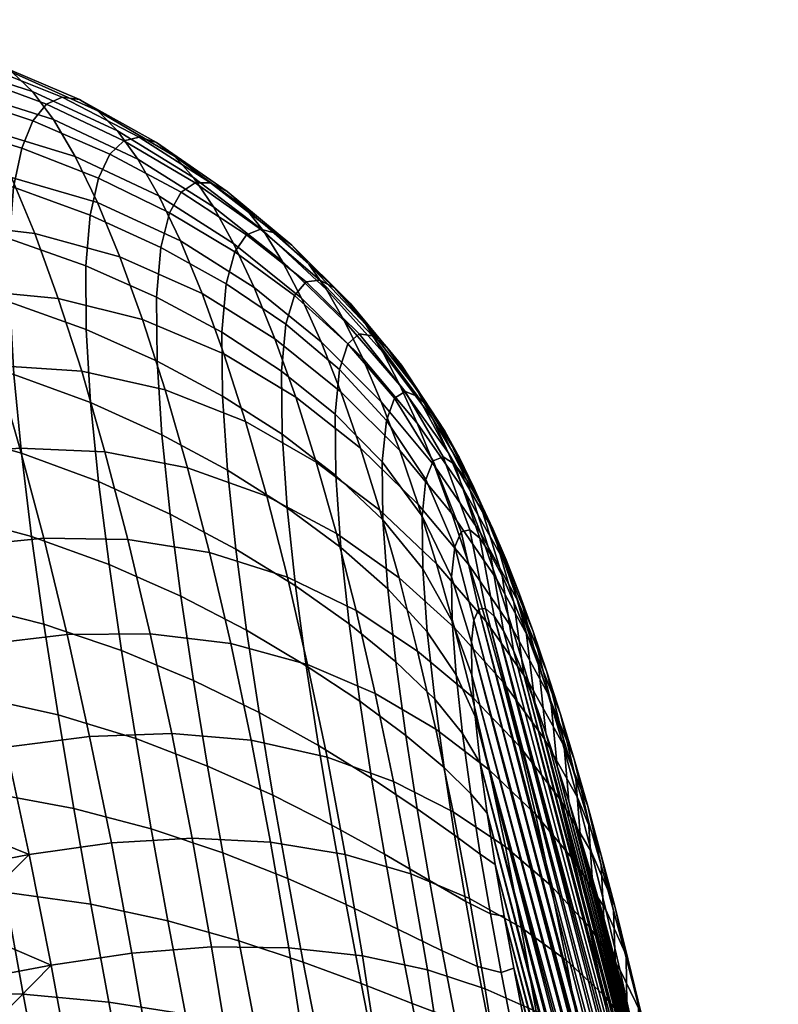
# Model space of a CAD drawing. Extents: x -120 to 2831, y -92 to 75.
# Tile 625 of 643: x 2680 to 2695, y 26 to 45. Entities that reach past the tile are written whole.
import ezdxf

# ---------------------------------------------------------------- set-up
doc = ezdxf.new("R2010")
doc.units = 0
doc.layers.add('GLASS', color=18, linetype='CONTINUOUS')

msp = doc.modelspace()

# ---------------------------------------------------------------- meshes
at = {"layer": 'GLASS'}
mesh = msp.add_polyface(dxfattribs=at)
corners = [(2678.311, 40.269, 92.028), (2676.658, 40.596, 92.212), (2676.722, 39.201, 93.831), (2678.384, 38.873, 93.615), (2679.947, 39.816, 91.772), (2680.028, 38.408, 93.323), (2678.311, 41.495, 90.281), (2676.662, 41.822, 90.449), (2679.944, 41.048, 90.039), (2681.429, 40.521, 89.744), (2681.435, 39.281, 91.464), (2678.389, 42.516, 88.409), (2676.736, 42.858, 88.57), (2680.024, 42.055, 88.167), (2681.512, 41.512, 87.871), (2678.538, 43.317, 86.457), (2676.877, 43.689, 86.605), (2680.181, 42.818, 86.222), (2681.675, 42.232, 85.93), (2678.747, 43.904, 84.462), (2677.076, 44.315, 84.582), (2680.398, 43.351, 84.251), (2681.899, 42.703, 83.984), (2679.006, 44.287, 82.445), (2677.326, 44.739, 82.522), (2680.664, 43.675, 82.28), (2682.168, 42.961, 82.059), (2679.306, 44.475, 80.421), (2677.619, 44.964, 80.441), (2680.968, 43.809, 80.319), (2682.473, 43.03, 80.165), (2679.641, 44.475, 78.4), (2677.949, 44.99, 78.356), (2681.304, 43.763, 78.375), (2678.311, 44.821, 76.281), (2676.6, 45.15, 76.103), (2676.243, 45.32, 78.234), (2680.004, 44.289, 76.396), (2681.665, 43.544, 76.456), (2678.7, 44.458, 74.231), (2676.986, 44.777, 73.998), (2680.392, 43.921, 74.42), (2682.046, 43.156, 74.571), (2679.112, 43.905, 72.223), (2677.398, 44.204, 71.939), (2680.799, 43.375, 72.484), (2682.444, 42.603, 72.728), (2679.542, 43.167, 70.272), (2677.83, 43.439, 69.941), (2681.222, 42.653, 70.601), (2678.278, 42.485, 68.022), (2676.557, 42.513, 67.667), (2676.107, 43.505, 69.605), (2679.984, 42.247, 68.393), (2681.655, 41.76, 68.787), (2678.738, 41.353, 66.198), (2677.022, 41.338, 65.833), (2680.436, 41.153, 66.602), (2682.094, 40.7, 67.054), (2679.206, 40.048, 64.485), (2677.497, 39.993, 64.119), (2680.893, 39.89, 64.913), (2682.536, 39.48, 65.416), (2677.979, 38.488, 62.538), (2676.028, 39.052, 62.994)]
mesh.append_faces([[corners[k] for k in face] for face in [(0, 1, 2, 3), (4, 0, 3, 5), (6, 7, 1, 0), (8, 6, 0, 4), (9, 8, 4, 10), (11, 12, 7, 6), (13, 11, 6, 8), (14, 13, 8, 9), (15, 16, 12, 11), (17, 15, 11, 13), (18, 17, 13, 14), (19, 20, 16, 15), (21, 19, 15, 17), (22, 21, 17, 18), (23, 24, 20, 19), (25, 23, 19, 21), (26, 25, 21, 22), (27, 28, 24, 23), (29, 27, 23, 25), (30, 29, 25, 26), (31, 32, 28, 27), (33, 31, 27, 29), (34, 35, 36, 32), (37, 34, 32, 31), (38, 37, 31, 33), (39, 40, 35, 34), (41, 39, 34, 37), (42, 41, 37, 38), (43, 44, 40, 39), (45, 43, 39, 41), (46, 45, 41, 42), (47, 48, 44, 43), (49, 47, 43, 45), (50, 51, 52, 48), (53, 50, 48, 47), (54, 53, 47, 49), (55, 56, 51, 50), (57, 55, 50, 53), (58, 57, 53, 54), (59, 60, 56, 55), (61, 59, 55, 57), (62, 61, 57, 58), (63, 64, 60, 60)]])
mesh = msp.add_polyface(dxfattribs=at)
corners = [(2682.818, 38.667, 91.096), (2681.435, 39.281, 91.464), (2681.523, 37.858, 92.973), (2682.911, 37.231, 92.559), (2684.091, 37.986, 90.67), (2684.188, 36.545, 92.078), (2685.253, 37.244, 90.18), (2685.354, 35.811, 91.521), (2682.809, 39.912, 89.395), (2681.429, 40.521, 89.744), (2684.081, 39.229, 88.998), (2685.242, 38.472, 88.553), (2682.894, 40.884, 87.526), (2681.512, 41.512, 87.871), (2684.167, 40.176, 87.144), (2685.328, 39.385, 86.732), (2683.061, 41.556, 85.595), (2681.675, 42.232, 85.93), (2684.335, 40.796, 85.233), (2685.497, 39.949, 84.858), (2683.289, 41.961, 83.677), (2681.899, 42.703, 83.984), (2684.564, 41.13, 83.353), (2685.723, 40.212, 83.03), (2683.559, 42.144, 81.805), (2682.168, 42.961, 82.059), (2684.833, 41.236, 81.539), (2683.861, 42.141, 79.982), (2682.473, 43.03, 80.165), (2685.129, 41.159, 79.796), (2682.805, 42.928, 78.303), (2681.304, 43.763, 78.375), (2680.968, 43.809, 80.319), (2684.187, 41.975, 78.209), (2685.446, 40.928, 78.116), (2683.159, 42.664, 76.477), (2681.665, 43.544, 76.456), (2684.531, 41.661, 76.483), (2685.777, 40.559, 76.497), (2683.531, 42.245, 74.691), (2682.046, 43.156, 74.571), (2684.89, 41.205, 74.806), (2683.916, 41.676, 72.952), (2682.444, 42.603, 72.728), (2685.259, 40.613, 73.18), (2682.854, 41.887, 70.938), (2681.222, 42.653, 70.601), (2680.799, 43.375, 72.484), (2684.311, 40.96, 71.267), (2685.636, 39.891, 71.61), (2683.273, 41.014, 69.213), (2681.655, 41.76, 68.787), (2684.712, 40.1, 69.645), (2683.696, 39.987, 67.564), (2682.094, 40.7, 67.054), (2685.116, 39.1, 68.096), (2684.12, 38.811, 66.004), (2682.536, 39.48, 65.416), (2685.52, 37.965, 66.63), (2682.977, 38.108, 63.888), (2681.35, 38.469, 63.342), (2680.893, 39.89, 64.913), (2684.541, 37.492, 64.546), (2685.921, 36.7, 65.258), (2683.412, 36.59, 62.485), (2681.804, 36.898, 61.904), (2684.956, 36.037, 63.202)]
mesh.append_faces([[corners[k] for k in face] for face in [(0, 1, 2, 3), (4, 0, 3, 5), (6, 4, 5, 7), (8, 9, 1, 0), (10, 8, 0, 4), (11, 10, 4, 6), (12, 13, 9, 8), (14, 12, 8, 10), (15, 14, 10, 11), (16, 17, 13, 12), (18, 16, 12, 14), (19, 18, 14, 15), (20, 21, 17, 16), (22, 20, 16, 18), (23, 22, 18, 19), (24, 25, 21, 20), (26, 24, 20, 22), (27, 28, 25, 24), (29, 27, 24, 26), (30, 31, 32, 28), (33, 30, 28, 27), (34, 33, 27, 29), (35, 36, 31, 30), (37, 35, 30, 33), (38, 37, 33, 34), (39, 40, 36, 35), (41, 39, 35, 37), (42, 43, 40, 39), (44, 42, 39, 41), (45, 46, 47, 43), (48, 45, 43, 42), (49, 48, 42, 44), (50, 51, 46, 45), (52, 50, 45, 48), (53, 54, 51, 50), (55, 53, 50, 52), (56, 57, 54, 53), (58, 56, 53, 55), (59, 60, 61, 57), (62, 59, 57, 56), (63, 62, 56, 58), (64, 65, 60, 59), (66, 64, 59, 62)]])
mesh = msp.add_polyface(dxfattribs=at)
corners = [(2686.288, 37.635, 88.056), (2685.242, 38.472, 88.553), (2685.253, 37.244, 90.18), (2686.301, 36.441, 89.614), (2686.372, 38.502, 86.295), (2685.328, 39.385, 86.732), (2687.287, 37.508, 85.839), (2687.207, 36.705, 87.498), (2686.538, 39.005, 84.484), (2685.497, 39.949, 84.858), (2687.445, 37.947, 84.129), (2688.2, 36.727, 83.811), (2688.055, 36.358, 85.361), (2686.759, 39.2, 82.73), (2685.723, 40.212, 83.03), (2687.656, 38.078, 82.478), (2688.393, 36.802, 82.312), (2685.987, 40.242, 81.287), (2684.833, 41.236, 81.539), (2684.564, 41.13, 83.353), (2687.014, 39.16, 81.072), (2687.897, 37.977, 80.928), (2688.615, 36.657, 80.902), (2686.274, 40.093, 79.63), (2685.129, 41.159, 79.796), (2687.289, 38.943, 79.512), (2688.157, 37.705, 79.48), (2688.854, 36.35, 79.589), (2686.579, 39.797, 78.051), (2685.446, 40.928, 78.116), (2687.579, 38.589, 78.041), (2688.428, 37.304, 78.125), (2689.104, 35.922, 78.363), (2686.895, 39.375, 76.542), (2685.777, 40.559, 76.497), (2687.877, 38.119, 76.647), (2688.707, 36.798, 76.851), (2686.12, 40.063, 74.934), (2684.89, 41.205, 74.806), (2684.531, 41.661, 76.483), (2687.22, 38.839, 75.097), (2688.183, 37.549, 75.324), (2688.991, 36.203, 75.65), (2686.471, 39.447, 73.427), (2685.259, 40.613, 73.18), (2687.551, 38.199, 73.714), (2688.492, 36.889, 74.065), (2686.828, 38.716, 71.979), (2685.636, 39.891, 71.61), (2687.886, 37.46, 72.392), (2688.805, 36.145, 72.869), (2686.018, 39.041, 70.103), (2684.712, 40.1, 69.645), (2684.311, 40.96, 71.267), (2687.188, 37.874, 70.594), (2688.224, 36.626, 71.131), (2686.401, 38.067, 68.665), (2685.116, 39.1, 68.096), (2687.549, 36.924, 69.276), (2688.561, 35.701, 69.936), (2686.783, 36.973, 67.306), (2685.52, 37.965, 66.63), (2687.908, 35.87, 68.031), (2687.161, 35.763, 66.033), (2685.921, 36.7, 65.258)]
mesh.append_faces([[corners[k] for k in face] for face in [(0, 1, 2, 3), (4, 5, 1, 0), (6, 4, 0, 7), (8, 9, 5, 4), (10, 8, 4, 6), (11, 10, 6, 12), (13, 14, 9, 8), (15, 13, 8, 10), (16, 15, 10, 11), (17, 18, 19, 14), (20, 17, 14, 13), (21, 20, 13, 15), (22, 21, 15, 16), (23, 24, 18, 17), (25, 23, 17, 20), (26, 25, 20, 21), (27, 26, 21, 22), (28, 29, 24, 23), (30, 28, 23, 25), (31, 30, 25, 26), (32, 31, 26, 27), (33, 34, 29, 28), (35, 33, 28, 30), (36, 35, 30, 31), (37, 38, 39, 34), (40, 37, 34, 33), (41, 40, 33, 35), (42, 41, 35, 36), (43, 44, 38, 37), (45, 43, 37, 40), (46, 45, 40, 41), (47, 48, 44, 43), (49, 47, 43, 45), (50, 49, 45, 46), (51, 52, 53, 48), (54, 51, 48, 47), (55, 54, 47, 49), (56, 57, 52, 51), (58, 56, 51, 54), (59, 58, 54, 55), (60, 61, 57, 56), (62, 60, 56, 58), (63, 64, 61, 60)]])
mesh = msp.add_polyface(dxfattribs=at)
corners = [(2677.511, 33.822, 59.04), (2668.45, 35.154, 59.642), (2677.265, 34.769, 59.592), (2676.521, 37.438, 61.511), (2668.608, 38.43, 62.122), (2676.274, 38.263, 62.233), (2675.543, 34.345, 97.992), (2673.845, 34.329, 98.17), (2674.087, 32.375, 99.171), (2675.798, 32.436, 98.981), (2677.248, 34.23, 97.726), (2677.513, 32.366, 98.684), (2678.942, 33.962, 97.35), (2679.214, 32.145, 98.255), (2680.613, 33.543, 96.85), (2680.889, 31.775, 97.68), (2682.127, 33.031, 96.266), (2682.404, 31.311, 97.01), (2675.331, 36.153, 96.824), (2673.646, 36.179, 96.983), (2677.024, 36, 96.595), (2678.709, 35.699, 96.276), (2680.373, 35.247, 95.852), (2681.883, 34.703, 95.356), (2675.167, 37.844, 95.485), (2673.496, 37.905, 95.618), (2676.846, 37.662, 95.295), (2678.52, 37.341, 95.031), (2680.174, 36.874, 94.68), (2681.678, 36.319, 94.265), (2675.054, 39.4, 93.984), (2673.397, 39.491, 94.089), (2676.722, 39.201, 93.831), (2678.384, 38.873, 93.615), (2680.028, 38.408, 93.323), (2681.523, 37.858, 92.973), (2681.435, 39.281, 91.464), (2679.947, 39.816, 91.772), (2679.677, 38.583, 62.898), (2677.979, 38.488, 62.538), (2677.497, 39.993, 64.119), (2679.206, 40.048, 64.485), (2681.35, 38.469, 63.342), (2680.893, 39.89, 64.913), (2680.146, 36.968, 61.451), (2678.461, 36.836, 61.106), (2681.804, 36.898, 61.904), (2680.61, 35.215, 60.16), (2678.942, 35.051, 59.836), (2682.25, 35.19, 60.613), (2681.064, 33.339, 59.037), (2679.415, 33.148, 58.739), (2682.685, 33.355, 59.483), (2681.505, 31.355, 58.094), (2679.877, 31.143, 57.826), (2676.521, 37.438, 61.511), (2676.274, 38.263, 62.233), (2677.017, 35.689, 60.189), (2676.769, 36.579, 60.829), (2677.265, 34.769, 59.592), (2677.756, 32.849, 58.534), (2677.511, 33.822, 59.04), (2678, 31.852, 58.074), (2676.028, 39.052, 62.994)]
mesh.append_faces([[corners[k] for k in face] for face in [(0, 1, 2, 2), (3, 4, 5, 5), (6, 7, 8, 9), (10, 6, 9, 11), (12, 10, 11, 13), (14, 12, 13, 15), (16, 14, 15, 17), (18, 19, 7, 6), (20, 18, 6, 10), (21, 20, 10, 12), (22, 21, 12, 14), (23, 22, 14, 16), (24, 25, 19, 18), (26, 24, 18, 20), (27, 26, 20, 21), (28, 27, 21, 22), (29, 28, 22, 23), (30, 31, 25, 24), (32, 30, 24, 26), (33, 32, 26, 27), (34, 33, 27, 28), (35, 34, 28, 29), (36, 37, 34, 35), (38, 39, 40, 41), (42, 38, 41, 43), (44, 45, 39, 38), (46, 44, 38, 42), (47, 48, 45, 44), (49, 47, 44, 46), (50, 51, 48, 47), (52, 50, 47, 49), (53, 54, 51, 50), (39, 55, 56, 56), (45, 57, 58, 58), (48, 59, 57, 57), (45, 58, 55, 55), (51, 60, 61, 61), (54, 62, 60, 51), (48, 61, 59, 59), (39, 45, 55, 55), (61, 48, 51, 51), (48, 57, 45, 45), (63, 39, 56, 56)]])
mesh = msp.add_polyface(dxfattribs=at)
corners = [(2683.526, 32.446, 95.594), (2682.127, 33.031, 96.266), (2682.404, 31.311, 97.01), (2683.8, 30.777, 96.241), (2683.281, 34.086, 94.78), (2681.883, 34.703, 95.356), (2684.563, 33.422, 94.123), (2684.807, 31.819, 94.836), (2685.727, 32.732, 93.381), (2685.966, 31.176, 93.99), (2683.072, 35.688, 93.778), (2681.678, 36.319, 94.265), (2684.353, 35.005, 93.217), (2685.518, 34.286, 92.573), (2686.563, 33.548, 91.831), (2686.767, 32.04, 92.537), (2687.474, 32.807, 90.965), (2687.669, 31.369, 91.569), (2682.911, 37.231, 92.559), (2681.523, 37.858, 92.973), (2684.188, 36.545, 92.078), (2685.354, 35.811, 91.521), (2686.401, 35.038, 90.873), (2687.317, 34.233, 90.11), (2688.084, 33.392, 89.181), (2688.229, 32.078, 89.919), (2686.301, 36.441, 89.614), (2685.253, 37.244, 90.18), (2687.22, 35.573, 88.955), (2687.995, 34.62, 88.16), (2688.568, 33.601, 87.217), (2688.646, 32.553, 88.064), (2687.207, 36.705, 87.498), (2686.288, 37.635, 88.056), (2687.982, 35.646, 86.857), (2688.557, 34.462, 86.134), (2688.055, 36.358, 85.361), (2687.287, 37.508, 85.839), (2688.618, 35.05, 84.883), (2688.742, 35.343, 83.571), (2688.2, 36.727, 83.811), (2688.897, 34.689, 68.809), (2687.908, 35.87, 68.031), (2687.549, 36.924, 69.276), (2688.561, 35.701, 69.936), (2688.264, 34.717, 66.866), (2687.161, 35.763, 66.033), (2686.783, 36.973, 67.306), (2686.314, 35.311, 63.991), (2684.956, 36.037, 63.202), (2684.541, 37.492, 64.546), (2685.921, 36.7, 65.258), (2687.533, 34.442, 64.857), (2688.614, 33.467, 65.788), (2683.839, 34.939, 61.219), (2682.25, 35.19, 60.613), (2681.804, 36.898, 61.904), (2683.412, 36.59, 62.485), (2685.361, 34.454, 61.986), (2686.698, 33.805, 62.842), (2687.896, 33.017, 63.787), (2688.956, 32.127, 64.806), (2684.253, 33.163, 60.105), (2682.685, 33.355, 59.483), (2685.753, 32.755, 60.91), (2687.07, 32.19, 61.821), (2688.248, 31.495, 62.833), (2683.104, 31.41, 58.527), (2681.505, 31.355, 58.094), (2681.064, 33.339, 59.037), (2684.651, 31.278, 59.155), (2686.13, 30.95, 59.988)]
mesh.append_faces([[corners[k] for k in face] for face in [(0, 1, 2, 3), (4, 5, 1, 0), (6, 4, 0, 7), (8, 6, 7, 9), (10, 11, 5, 4), (12, 10, 4, 6), (13, 12, 6, 8), (14, 13, 8, 15), (16, 14, 15, 17), (18, 19, 11, 10), (20, 18, 10, 12), (21, 20, 12, 13), (22, 21, 13, 14), (23, 22, 14, 16), (24, 23, 16, 25), (26, 27, 21, 22), (28, 26, 22, 23), (29, 28, 23, 24), (30, 29, 24, 31), (32, 33, 26, 28), (34, 32, 28, 29), (35, 34, 29, 30), (36, 37, 32, 34), (38, 36, 34, 35), (39, 40, 36, 38), (41, 42, 43, 44), (45, 46, 47, 42), (48, 49, 50, 51), (52, 48, 51, 46), (53, 52, 46, 45), (54, 55, 56, 57), (58, 54, 57, 49), (59, 58, 49, 48), (60, 59, 48, 52), (61, 60, 52, 53), (62, 63, 55, 54), (64, 62, 54, 58), (65, 64, 58, 59), (66, 65, 59, 60), (67, 68, 69, 63), (70, 67, 63, 62), (71, 70, 62, 64)]])
mesh = msp.add_polyface(dxfattribs=at)
corners = [(2688.646, 32.553, 88.064), (2688.084, 33.392, 89.181), (2688.229, 32.078, 89.919), (2688.772, 31.411, 88.671), (2688.91, 35.378, 82.284), (2688.393, 36.802, 82.312), (2688.2, 36.727, 83.811), (2688.742, 35.343, 83.571), (2689.105, 35.216, 81.058), (2688.615, 36.657, 80.902), (2689.318, 34.905, 79.904), (2688.854, 36.35, 79.589), (2689.542, 34.481, 78.819), (2689.104, 35.922, 78.363), (2689.36, 35.398, 77.215), (2688.707, 36.798, 76.851), (2688.428, 37.304, 78.125), (2689.773, 33.969, 77.8), (2689.62, 34.795, 76.136), (2688.991, 36.203, 75.65), (2690.01, 33.385, 76.839), (2689.278, 35.531, 74.514), (2688.492, 36.889, 74.065), (2688.183, 37.549, 75.324), (2689.884, 34.125, 75.122), (2690.25, 32.741, 75.934), (2689.567, 34.788, 73.441), (2688.805, 36.145, 72.869), (2690.149, 33.397, 74.166), (2690.492, 32.044, 75.08), (2689.118, 35.321, 71.734), (2688.224, 36.626, 71.131), (2687.886, 37.46, 72.392), (2689.857, 33.981, 72.428), (2690.415, 32.615, 73.266), (2690.736, 31.302, 74.274), (2689.432, 34.423, 70.661), (2688.561, 35.701, 69.936), (2690.147, 33.113, 71.473), (2690.681, 31.785, 72.42), (2689.744, 33.453, 69.652), (2688.897, 34.689, 68.809), (2690.436, 32.188, 70.578), (2690.947, 30.91, 71.627), (2689.229, 33.592, 67.756), (2688.264, 34.717, 66.866), (2687.908, 35.87, 68.031), (2690.054, 32.415, 68.71), (2690.723, 31.209, 69.742), (2689.557, 32.415, 66.781), (2688.614, 33.467, 65.788), (2690.36, 31.311, 67.838), (2689.878, 31.162, 65.891), (2688.956, 32.127, 64.806), (2689.288, 30.703, 63.927), (2688.248, 31.495, 62.833), (2687.896, 33.017, 63.787), (2688.568, 33.601, 87.217), (2689.014, 31.742, 86.79), (2688.953, 32.546, 86.153), (2688.557, 34.462, 86.134), (2688.944, 33.188, 85.351), (2688.618, 35.05, 84.883), (2688.99, 33.622, 84.421), (2689.086, 33.834, 83.42), (2689.221, 33.848, 82.401), (2689.384, 33.696, 81.396), (2689.566, 33.414, 80.423), (2689.761, 33.027, 79.489), (2689.967, 32.557, 78.597), (2690.179, 32.019, 77.745), (2690.397, 31.422, 76.935)]
mesh.append_faces([[corners[k] for k in face] for face in [(0, 1, 2, 3), (4, 5, 6, 7), (8, 9, 5, 4), (10, 11, 9, 8), (12, 13, 11, 10), (14, 15, 16, 13), (17, 14, 13, 12), (18, 19, 15, 14), (20, 18, 14, 17), (21, 22, 23, 19), (24, 21, 19, 18), (25, 24, 18, 20), (26, 27, 22, 21), (28, 26, 21, 24), (29, 28, 24, 25), (30, 31, 32, 27), (33, 30, 27, 26), (34, 33, 26, 28), (35, 34, 28, 29), (36, 37, 31, 30), (38, 36, 30, 33), (39, 38, 33, 34), (40, 41, 37, 36), (42, 40, 36, 38), (43, 42, 38, 39), (44, 45, 46, 41), (47, 44, 41, 40), (48, 47, 40, 42), (49, 50, 45, 44), (51, 49, 44, 47), (52, 53, 50, 49), (54, 55, 56, 53), (57, 0, 58, 59), (60, 57, 59, 61), (7, 62, 63, 64), (8, 4, 65, 66), (10, 8, 66, 67), (4, 7, 64, 65), (17, 12, 68, 69), (25, 20, 70, 71), (20, 17, 69, 70), (12, 10, 67, 68), (62, 60, 61, 63)]])
mesh = msp.add_polyface(dxfattribs=at)
corners = [(2693.918, 11.466, 77.749), (2694.114, 11.08, 76.815), (2689.408, 28.86, 87.755), (2694.296, 10.797, 75.842), (2694.459, 10.646, 74.837), (2689.116, 30.831, 87.258), (2694.594, 10.659, 73.818), (2694.689, 10.872, 72.817), (2689.014, 31.742, 86.79), (2694.719, 11.061, 72.339), (2688.953, 32.546, 86.153), (2692.386, 15.89, 83.159), (2692.613, 15.13, 82.502), (2690.811, 21.939, 86.691), (2689.221, 33.848, 82.401), (2694.666, 12.752, 70.448), (2694.563, 13.662, 69.98), (2689.384, 33.696, 81.396), (2694.429, 14.633, 69.666), (2689.086, 33.834, 83.42), (2694.727, 11.947, 71.085), (2694.097, 16.645, 69.409), (2689.761, 33.027, 79.489), (2694.271, 15.633, 69.482), (2693.91, 17.657, 69.428), (2689.967, 32.557, 78.597), (2694.736, 11.305, 71.887), (2694.738, 11.603, 71.467), (2688.944, 33.188, 85.351), (2691.254, 20.098, 85.883), (2691.932, 17.497, 84.363), (2692.159, 16.68, 83.78), (2691.479, 19.208, 85.416), (2690.169, 24.835, 87.542), (2690.379, 23.854, 87.312), (2693.062, 13.717, 81.074), (2689.583, 27.848, 87.829), (2691.705, 18.341, 84.909), (2693.228, 21.426, 66.994), (2692.852, 21.78, 65.496), (2692.609, 23.086, 65.758), (2692.991, 22.599, 67.263), (2693.369, 21.04, 68.487), (2693.142, 22.098, 68.763), (2692.531, 20.617, 63.91), (2691.822, 20.745, 62.555), (2691.585, 22.359, 62.677), (2692.295, 22.09, 64.058), (2693.087, 20.449, 65.323), (2693.458, 20.23, 66.8), (2693.592, 19.963, 68.273), (2692.042, 19.11, 62.567), (2691.194, 19.064, 61.332), (2690.976, 20.834, 61.272), (2692.755, 19.123, 63.876), (2693.312, 19.094, 65.247), (2693.682, 19.013, 66.684), (2693.809, 18.866, 68.127), (2692.247, 17.465, 62.72), (2691.393, 17.29, 61.551), (2692.965, 17.612, 63.964), (2693.527, 17.72, 65.274), (2693.898, 17.775, 66.657), (2694.018, 17.752, 68.057), (2691.627, 17.49, 86.328), (2691.87, 16.591, 85.728), (2691.932, 17.497, 84.363), (2691.705, 18.341, 84.909), (2691.384, 18.417, 86.884), (2691.479, 19.208, 85.416), (2692.911, 23.135, 69.096), (2692.869, 22.555, 70.547), (2693.087, 21.606, 70.211), (2693.301, 20.64, 69.926), (2693.51, 19.658, 69.696), (2693.714, 18.663, 69.527), (2694.219, 16.623, 68.075), (2693.91, 17.657, 69.428), (2694.097, 16.645, 69.409)]
mesh.append_faces([[corners[k] for k in face] for face in [(0, 1, 2, 2), (3, 4, 5, 5), (6, 7, 8, 8), (4, 6, 8, 8), (7, 9, 10, 10), (11, 12, 13, 13), (14, 15, 16, 16), (17, 16, 18, 18), (15, 19, 20, 20), (21, 22, 23, 23), (24, 25, 21, 21), (23, 17, 18, 18), (26, 27, 28, 28), (29, 30, 31, 31), (30, 29, 32, 32), (33, 34, 35, 35), (2, 36, 0, 0), (8, 5, 4, 4), (37, 30, 32, 32), (38, 39, 40, 41), (42, 38, 41, 43), (44, 45, 46, 47), (48, 44, 47, 39), (49, 48, 39, 38), (50, 49, 38, 42), (51, 52, 53, 45), (54, 51, 45, 44), (55, 54, 44, 48), (56, 55, 48, 49), (57, 56, 49, 50), (58, 59, 52, 51), (60, 58, 51, 54), (61, 60, 54, 55), (62, 61, 55, 56), (63, 62, 56, 57), (64, 65, 66, 67), (68, 64, 67, 69), (43, 70, 71, 72), (50, 42, 73, 74), (57, 50, 74, 75), (42, 43, 72, 73), (76, 63, 77, 78), (63, 57, 75, 77)]])
mesh = msp.add_polyface(dxfattribs=at)
corners = [(2694.689, 10.872, 72.817), (2688.953, 32.546, 86.153), (2689.014, 31.742, 86.79), (2694.719, 11.061, 72.339), (2688.944, 33.188, 85.351), (2690.842, 30.089, 75.431), (2692.869, 22.555, 70.547), (2691.067, 29.363, 74.736), (2693.301, 20.64, 69.926), (2690.618, 30.777, 76.163), (2691.294, 28.604, 74.078), (2691.521, 27.814, 73.458), (2692.426, 24.396, 71.355), (2691.748, 26.996, 72.875), (2689.086, 33.834, 83.42), (2694.666, 12.752, 70.448), (2689.221, 33.848, 82.401), (2689.384, 33.696, 81.396), (2694.271, 15.633, 69.482), (2689.566, 33.414, 80.423), (2689.967, 32.557, 78.597), (2693.91, 17.657, 69.428), (2690.179, 32.019, 77.745), (2694.097, 16.645, 69.409), (2689.761, 33.027, 79.489), (2694.738, 11.603, 71.467), (2688.99, 33.622, 84.421), (2690.98, 30.52, 73.516), (2690.681, 31.785, 72.42), (2690.415, 32.615, 73.266), (2690.736, 31.302, 74.274), (2691.225, 29.7, 72.803), (2690.947, 30.91, 71.627), (2691.212, 29.993, 70.886), (2690.723, 31.209, 69.742), (2690.436, 32.188, 70.578), (2691.47, 28.847, 72.136), (2691.007, 30.179, 68.967), (2690.36, 31.311, 67.838), (2690.054, 32.415, 68.71), (2691.475, 29.037, 70.199), (2691.714, 27.962, 71.513), (2690.66, 30.146, 67.04), (2689.878, 31.162, 65.891), (2689.557, 32.415, 66.781), (2691.287, 29.101, 68.256), (2691.736, 28.044, 69.565), (2691.957, 27.049, 70.935), (2690.954, 28.922, 66.319), (2690.191, 29.838, 65.091), (2691.563, 27.977, 67.611), (2691.995, 27.017, 68.986), (2692.199, 26.108, 70.403), (2690.494, 28.447, 64.388), (2689.608, 29.2, 63.16), (2689.288, 30.703, 63.927), (2691.241, 27.644, 65.682), (2691.834, 26.81, 67.036), (2692.25, 25.957, 68.464), (2690.787, 26.997, 63.789), (2689.915, 27.628, 62.513), (2691.52, 26.317, 65.132), (2692.1, 25.604, 66.532), (2691.067, 25.494, 63.3), (2690.206, 25.995, 61.993), (2690.492, 32.044, 75.08), (2690.25, 32.741, 75.934), (2690.397, 31.422, 76.935), (2690.618, 30.777, 76.163), (2690.842, 30.089, 75.431), (2691.067, 29.363, 74.736), (2691.294, 28.604, 74.078), (2691.521, 27.814, 73.458), (2691.748, 26.996, 72.875), (2691.975, 26.153, 72.329)]
mesh.append_faces([[corners[k] for k in face] for face in [(0, 1, 2, 2), (3, 4, 1, 1), (5, 6, 7, 7), (8, 5, 9, 9), (6, 10, 7, 7), (11, 12, 13, 13), (12, 11, 10, 10), (14, 15, 16, 16), (17, 18, 19, 19), (20, 21, 22, 22), (23, 20, 24, 24), (19, 18, 24, 24), (25, 26, 4, 4), (27, 28, 29, 30), (31, 32, 28, 27), (33, 34, 35, 32), (36, 33, 32, 31), (37, 38, 39, 34), (40, 37, 34, 33), (41, 40, 33, 36), (42, 43, 44, 38), (45, 42, 38, 37), (46, 45, 37, 40), (47, 46, 40, 41), (48, 49, 43, 42), (50, 48, 42, 45), (51, 50, 45, 46), (52, 51, 46, 47), (53, 54, 55, 49), (56, 53, 49, 48), (57, 56, 48, 50), (58, 57, 50, 51), (59, 60, 54, 53), (61, 59, 53, 56), (62, 61, 56, 57), (63, 64, 60, 59), (65, 66, 67, 68), (27, 30, 69, 70), (31, 27, 70, 71), (41, 36, 72, 73), (47, 41, 73, 74), (36, 31, 71, 72), (30, 65, 68, 69)]])
mesh = msp.add_polyface(dxfattribs=at)
corners = [(2694.738, 11.603, 71.467), (2694.727, 11.947, 71.085), (2688.99, 33.622, 84.421), (2693.301, 20.64, 69.926), (2690.618, 30.777, 76.163), (2693.51, 19.658, 69.696), (2693.087, 21.606, 70.211), (2690.842, 30.089, 75.431), (2693.714, 18.663, 69.527), (2690.179, 32.019, 77.745), (2692.869, 22.555, 70.547), (2692.648, 23.485, 70.929), (2691.294, 28.604, 74.078), (2692.201, 25.285, 71.822), (2691.748, 26.996, 72.875), (2692.426, 24.396, 71.355), (2693.91, 17.657, 69.428), (2689.769, 26.836, 87.809), (2693.713, 11.936, 78.641), (2689.583, 27.848, 87.829), (2689.408, 28.86, 87.755), (2694.114, 11.08, 76.815), (2689.251, 29.861, 87.572), (2694.296, 10.797, 75.842), (2689.116, 30.831, 87.258), (2689.966, 25.83, 87.71), (2693.5, 12.475, 79.492), (2691.975, 26.153, 72.329), (2690.397, 31.422, 76.935), (2689.384, 33.696, 81.396), (2689.221, 33.848, 82.401), (2694.563, 13.662, 69.98), (2689.086, 33.834, 83.42), (2690.195, 23.447, 88.924), (2689.798, 23.235, 90.529), (2690.051, 22.077, 90.236), (2690.428, 22.392, 88.623), (2692.438, 25.141, 69.918), (2692.25, 25.957, 68.464), (2691.995, 27.017, 68.986), (2692.199, 26.108, 70.403), (2692.501, 24.866, 68.001), (2692.1, 25.604, 66.532), (2691.834, 26.81, 67.036), (2692.676, 24.149, 69.482), (2691.789, 24.945, 64.674), (2691.067, 25.494, 63.3), (2690.787, 26.997, 63.789), (2691.52, 26.317, 65.132), (2692.358, 24.361, 66.105), (2692.749, 23.746, 67.6), (2692.911, 23.135, 69.096), (2691.333, 23.945, 62.927), (2690.481, 24.311, 61.608), (2690.206, 25.995, 61.993), (2692.048, 23.534, 64.315), (2692.609, 23.086, 65.758), (2692.991, 22.599, 67.263), (2693.142, 22.098, 68.763), (2690.738, 22.587, 61.366), (2689.76, 22.768, 60.141), (2689.497, 24.624, 60.373), (2691.585, 22.359, 62.677), (2692.295, 22.09, 64.058), (2692.852, 21.78, 65.496), (2690.593, 22.888, 87.027), (2690.379, 23.854, 87.312), (2689.966, 24.526, 89.162), (2690.169, 24.835, 87.542), (2689.742, 25.628, 89.331), (2689.966, 25.83, 87.71), (2691.957, 27.049, 70.935), (2691.975, 26.153, 72.329), (2692.201, 25.285, 71.822), (2692.426, 24.396, 71.355), (2692.648, 23.485, 70.929), (2692.869, 22.555, 70.547)]
mesh.append_faces([[corners[k] for k in face] for face in [(0, 1, 2, 2), (3, 4, 5, 5), (6, 7, 3, 3), (8, 5, 9, 9), (10, 11, 12, 12), (13, 14, 15, 15), (15, 12, 11, 11), (6, 10, 7, 7), (16, 8, 9, 9), (17, 18, 19, 19), (20, 21, 22, 22), (22, 23, 24, 24), (25, 26, 17, 17), (14, 13, 27, 27), (4, 28, 5, 5), (29, 30, 31, 31), (28, 9, 5, 5), (32, 2, 1, 1), (33, 34, 35, 36), (37, 38, 39, 40), (41, 42, 43, 38), (44, 41, 38, 37), (45, 46, 47, 48), (49, 45, 48, 42), (50, 49, 42, 41), (51, 50, 41, 44), (52, 53, 54, 46), (55, 52, 46, 45), (56, 55, 45, 49), (57, 56, 49, 50), (58, 57, 50, 51), (59, 60, 61, 53), (62, 59, 53, 52), (63, 62, 52, 55), (64, 63, 55, 56), (33, 36, 65, 66), (67, 33, 66, 68), (69, 67, 68, 70), (40, 71, 72, 73), (37, 40, 73, 74), (44, 37, 74, 75), (75, 76, 51, 44)]])
mesh = msp.add_polyface(dxfattribs=at)
corners = [(2694.296, 10.797, 75.842), (2689.251, 29.861, 87.572), (2694.114, 11.08, 76.815), (2689.583, 27.848, 87.829), (2693.713, 11.936, 78.641), (2693.918, 11.466, 77.749), (2690.811, 21.939, 86.691), (2692.613, 15.13, 82.502), (2692.838, 14.405, 81.807), (2690.169, 24.835, 87.542), (2693.062, 13.717, 81.074), (2693.283, 13.071, 80.303), (2690.379, 23.854, 87.312), (2693.5, 12.475, 79.492), (2689.769, 26.836, 87.809), (2688.944, 33.188, 85.351), (2694.719, 11.061, 72.339), (2694.736, 11.305, 71.887), (2693.077, 12.604, 82.073), (2692.883, 11.44, 83.075), (2693.13, 10.731, 82.097), (2693.314, 11.93, 81.209), (2692.839, 13.324, 82.891), (2692.632, 12.205, 84), (2692.378, 13.02, 84.871), (2691.929, 11.962, 86.072), (2692.194, 11.08, 85.09), (2692.598, 14.087, 83.666), (2692.356, 14.887, 84.396), (2692.122, 13.882, 85.689), (2693.162, 16.09, 64.184), (2692.434, 15.817, 63.022), (2692.247, 17.465, 62.72), (2692.965, 17.612, 63.964), (2693.73, 16.33, 65.416), (2693.527, 17.72, 65.274), (2694.104, 16.518, 66.729), (2693.898, 17.775, 66.657), (2694.219, 16.623, 68.075), (2694.018, 17.752, 68.057), (2693.343, 14.563, 64.549), (2692.604, 14.173, 63.485), (2693.921, 14.926, 65.688), (2694.299, 15.245, 66.916), (2694.408, 15.483, 68.195), (2692.756, 12.545, 64.124), (2691.867, 12.051, 63.246), (2691.73, 13.772, 62.498), (2693.508, 13.037, 65.08), (2694.096, 13.514, 66.113), (2694.478, 13.961, 67.243), (2694.582, 14.338, 68.44), (2693.65, 11.525, 65.806), (2692.885, 10.944, 64.967), (2694.249, 12.107, 66.724), (2694.635, 12.679, 67.741), (2694.733, 13.204, 68.839), (2694.76, 11.429, 68.456), (2694.37, 10.732, 67.565), (2694.852, 12.11, 69.427), (2693.283, 13.071, 80.303), (2693.062, 13.717, 81.074), (2692.838, 14.405, 81.807), (2692.613, 15.13, 82.502), (2692.386, 15.89, 83.159), (2692.113, 15.723, 85.084), (2692.159, 16.68, 83.78), (2693.547, 11.309, 80.298), (2693.5, 12.475, 79.492), (2694.271, 15.633, 69.482), (2694.429, 14.633, 69.666), (2694.097, 16.645, 69.409), (2694.563, 13.662, 69.98), (2694.666, 12.752, 70.448), (2694.924, 11.112, 70.236), (2694.727, 11.947, 71.085)]
mesh.append_faces([[corners[k] for k in face] for face in [(0, 1, 2, 2), (3, 4, 5, 5), (6, 7, 8, 8), (9, 10, 11, 11), (12, 8, 10, 10), (9, 11, 13, 13), (4, 14, 13, 13), (15, 16, 17, 17), (18, 19, 20, 21), (22, 23, 19, 18), (24, 25, 26, 23), (27, 24, 23, 22), (28, 29, 24, 27), (30, 31, 32, 33), (34, 30, 33, 35), (36, 34, 35, 37), (38, 36, 37, 39), (40, 41, 31, 30), (42, 40, 30, 34), (43, 42, 34, 36), (44, 43, 36, 38), (45, 46, 47, 41), (48, 45, 41, 40), (49, 48, 40, 42), (50, 49, 42, 43), (51, 50, 43, 44), (52, 53, 45, 48), (54, 52, 48, 49), (55, 54, 49, 50), (56, 55, 50, 51), (57, 58, 54, 55), (59, 57, 55, 56), (18, 21, 60, 61), (22, 18, 61, 62), (28, 27, 63, 64), (65, 28, 64, 66), (27, 22, 62, 63), (21, 67, 68, 60), (69, 70, 51, 44), (71, 69, 44, 38), (59, 56, 72, 73), (74, 59, 73, 75), (56, 51, 70, 72)]])
mesh = msp.add_polyface(dxfattribs=at)
corners = [(2682.706, 29.551, 97.593), (2681.195, 29.951, 98.345), (2681.525, 28.082, 98.844), (2683.03, 27.758, 98.02), (2684.097, 29.085, 96.734), (2684.412, 27.373, 97.079), (2685.364, 28.584, 95.779), (2685.667, 26.957, 96.038), (2686.504, 28.078, 94.733), (2686.795, 26.54, 94.903), (2682.404, 31.311, 97.01), (2680.889, 31.775, 97.68), (2683.8, 30.777, 96.241), (2685.075, 30.206, 95.382), (2686.227, 29.624, 94.433), (2687.249, 29.059, 93.386), (2687.513, 27.597, 93.592), (2688.126, 28.549, 92.224), (2688.375, 27.177, 92.343), (2688.834, 28.135, 90.901), (2689.065, 26.869, 90.948), (2689.314, 27.897, 89.422), (2689.524, 26.752, 89.422), (2684.807, 31.819, 94.836), (2683.526, 32.446, 95.594), (2685.966, 31.176, 93.99), (2686.999, 30.541, 93.043), (2687.889, 29.946, 91.975), (2688.615, 29.429, 90.734), (2689.116, 29.061, 89.314), (2686.767, 32.04, 92.537), (2685.727, 32.732, 93.381), (2687.669, 31.369, 91.569), (2688.411, 30.747, 90.419), (2688.933, 30.237, 89.074), (2688.229, 32.078, 89.919), (2687.474, 32.807, 90.965), (2688.772, 31.411, 88.671), (2690.191, 29.838, 65.091), (2689.288, 30.703, 63.927), (2688.956, 32.127, 64.806), (2689.878, 31.162, 65.891), (2687.427, 30.477, 60.94), (2686.13, 30.95, 59.988), (2685.753, 32.755, 60.91), (2687.07, 32.19, 61.821), (2688.586, 29.884, 62.006), (2688.248, 31.495, 62.833), (2689.608, 29.2, 63.16), (2683.504, 29.37, 57.757), (2681.928, 29.28, 57.343), (2681.505, 31.355, 58.094), (2683.104, 31.41, 58.527), (2685.029, 29.296, 58.383), (2684.651, 31.278, 59.155), (2686.487, 29.052, 59.23), (2687.766, 28.678, 60.211), (2688.908, 28.195, 61.314), (2689.915, 27.628, 62.513), (2683.882, 27.252, 57.184), (2682.33, 27.131, 56.794), (2685.384, 27.236, 57.798), (2686.823, 27.077, 58.648), (2688.085, 26.804, 59.642), (2689.212, 26.437, 60.767), (2689.583, 27.848, 87.829), (2689.408, 28.86, 87.755), (2689.251, 29.861, 87.572), (2688.646, 32.553, 88.064), (2689.116, 30.831, 87.258), (2689.014, 31.742, 86.79)]
mesh.append_faces([[corners[k] for k in face] for face in [(0, 1, 2, 3), (4, 0, 3, 5), (6, 4, 5, 7), (8, 6, 7, 9), (10, 11, 1, 0), (12, 10, 0, 4), (13, 12, 4, 6), (14, 13, 6, 8), (15, 14, 8, 16), (17, 15, 16, 18), (19, 17, 18, 20), (21, 19, 20, 22), (23, 24, 12, 13), (25, 23, 13, 14), (26, 25, 14, 15), (27, 26, 15, 17), (28, 27, 17, 19), (29, 28, 19, 21), (30, 31, 25, 26), (32, 30, 26, 27), (33, 32, 27, 28), (34, 33, 28, 29), (35, 36, 32, 33), (37, 35, 33, 34), (38, 39, 40, 41), (42, 43, 44, 45), (46, 42, 45, 47), (48, 46, 47, 39), (49, 50, 51, 52), (53, 49, 52, 54), (55, 53, 54, 43), (56, 55, 43, 42), (57, 56, 42, 46), (58, 57, 46, 48), (59, 60, 50, 49), (61, 59, 49, 53), (62, 61, 53, 55), (63, 62, 55, 56), (64, 63, 56, 57), (65, 66, 29, 21), (34, 29, 66, 67), (68, 37, 69, 70), (37, 34, 67, 69)]])
mesh = msp.add_polyface(dxfattribs=at)
corners = [(2680.009, 22.197, 56.192), (2667.891, 22.773, 56.26), (2679.808, 23.303, 56.193), (2667.991, 25.06, 56.323), (2679.6, 24.406, 56.247), (2679.386, 25.504, 56.353), (2668.09, 27.294, 56.613), (2679.166, 26.595, 56.513), (2678.941, 27.676, 56.724), (2668.187, 29.443, 57.113), (2678.711, 28.744, 56.986), (2678.478, 29.798, 57.3), (2668.28, 31.482, 57.801), (2678.24, 30.835, 57.662), (2678, 31.852, 58.074), (2677.163, 24.141, 101.017), (2675.429, 23.903, 101.172), (2675.838, 21.717, 101.155), (2677.57, 21.99, 101.027), (2678.889, 24.284, 100.68), (2679.291, 22.184, 100.702), (2680.588, 24.319, 100.125), (2680.981, 22.288, 100.142), (2682.244, 24.249, 99.341), (2682.626, 22.308, 99.336), (2676.778, 26.279, 100.805), (2675.046, 26.08, 100.981), (2678.506, 26.368, 100.464), (2680.21, 26.333, 99.926), (2681.876, 26.178, 99.177), (2676.419, 28.386, 100.393), (2674.692, 28.232, 100.582), (2678.146, 28.42, 100.057), (2679.853, 28.318, 99.545), (2681.525, 28.082, 98.844), (2676.092, 30.444, 99.783), (2674.371, 30.336, 99.977), (2677.813, 30.425, 99.462), (2679.519, 30.26, 98.987), (2681.195, 29.951, 98.345), (2677.513, 32.366, 98.684), (2675.798, 32.436, 98.981), (2679.214, 32.145, 98.255), (2680.889, 31.775, 97.68), (2681.928, 29.28, 57.343), (2680.324, 29.053, 57.109), (2679.877, 31.143, 57.826), (2681.505, 31.355, 58.094), (2682.33, 27.131, 56.794), (2680.752, 26.897, 56.594), (2678.24, 30.835, 57.662), (2678, 31.852, 58.074), (2678.711, 28.744, 56.986), (2678.478, 29.798, 57.3), (2679.166, 26.595, 56.513), (2678.941, 27.676, 56.724), (2679.386, 25.504, 56.353), (2679.808, 23.303, 56.193), (2679.6, 24.406, 56.247), (2681.157, 24.693, 56.289), (2680.009, 22.197, 56.192), (2681.535, 22.463, 56.2)]
mesh.append_faces([[corners[k] for k in face] for face in [(0, 1, 2, 2), (2, 3, 4, 4), (4, 3, 5, 5), (6, 7, 5, 5), (7, 6, 8, 8), (8, 9, 10, 10), (10, 9, 11, 11), (12, 13, 11, 11), (12, 14, 13, 13), (15, 16, 17, 18), (19, 15, 18, 20), (21, 19, 20, 22), (23, 21, 22, 24), (25, 26, 16, 15), (27, 25, 15, 19), (28, 27, 19, 21), (29, 28, 21, 23), (30, 31, 26, 25), (32, 30, 25, 27), (33, 32, 27, 28), (34, 33, 28, 29), (35, 36, 31, 30), (37, 35, 30, 32), (38, 37, 32, 33), (39, 38, 33, 34), (40, 41, 35, 37), (42, 40, 37, 38), (43, 42, 38, 39), (44, 45, 46, 47), (48, 49, 45, 44), (50, 51, 46, 46), (52, 53, 45, 45), (54, 55, 49, 49), (56, 54, 49, 49), (55, 52, 45, 45), (57, 58, 59, 59), (60, 57, 61, 61), (58, 56, 59, 59), (53, 50, 46, 46), (53, 46, 45, 45), (56, 49, 59, 59), (61, 57, 59, 59), (49, 55, 45, 45)]])
mesh = msp.add_polyface(dxfattribs=at)
corners = [(2683.729, 24.105, 98.409), (2682.244, 24.249, 99.341), (2682.626, 22.308, 99.336), (2684.096, 22.262, 98.37), (2685.084, 23.912, 97.341), (2685.435, 22.177, 97.258), (2686.309, 23.699, 96.161), (2686.642, 22.077, 96.031), (2687.404, 23.491, 94.886), (2687.718, 21.986, 94.708), (2688.361, 23.317, 93.525), (2688.656, 21.929, 93.299), (2689.798, 23.235, 90.529), (2689.167, 23.214, 92.079), (2689.441, 21.942, 91.814), (2690.051, 22.077, 90.236), (2683.372, 25.94, 98.292), (2681.876, 26.178, 99.177), (2684.742, 25.646, 97.281), (2685.983, 25.327, 96.164), (2687.095, 25.01, 94.953), (2688.072, 24.725, 93.652), (2688.897, 24.511, 92.26), (2689.548, 24.42, 90.751), (2689.966, 24.526, 89.162), (2690.195, 23.447, 88.924), (2683.03, 27.758, 98.02), (2681.525, 28.082, 98.844), (2684.412, 27.373, 97.079), (2685.667, 26.957, 96.038), (2686.795, 26.54, 94.903), (2687.789, 26.152, 93.677), (2688.632, 25.832, 92.351), (2689.303, 25.631, 90.893), (2689.742, 25.628, 89.331), (2687.513, 27.597, 93.592), (2686.504, 28.078, 94.733), (2688.375, 27.177, 92.343), (2689.065, 26.869, 90.948), (2689.524, 26.752, 89.422), (2690.206, 25.995, 61.993), (2689.212, 26.437, 60.767), (2688.908, 28.195, 61.314), (2689.915, 27.628, 62.513), (2682.707, 24.928, 56.454), (2681.157, 24.693, 56.289), (2680.752, 26.897, 56.594), (2682.33, 27.131, 56.794), (2684.234, 25.075, 56.817), (2683.882, 27.252, 57.184), (2685.714, 25.115, 57.413), (2685.384, 27.236, 57.798), (2687.134, 25.041, 58.252), (2686.823, 27.077, 58.648), (2688.381, 24.872, 59.244), (2688.085, 26.804, 59.642), (2689.497, 24.624, 60.373), (2690.481, 24.311, 61.608), (2683.056, 22.692, 56.332), (2681.535, 22.463, 56.2), (2684.557, 22.86, 56.664), (2686.016, 22.952, 57.233), (2687.419, 22.962, 58.05), (2688.654, 22.896, 59.025), (2689.76, 22.768, 60.141), (2689.966, 25.83, 87.71), (2689.769, 26.836, 87.809), (2689.583, 27.848, 87.829), (2689.314, 27.897, 89.422)]
mesh.append_faces([[corners[k] for k in face] for face in [(0, 1, 2, 3), (4, 0, 3, 5), (6, 4, 5, 7), (8, 6, 7, 9), (10, 8, 9, 11), (12, 13, 14, 15), (16, 17, 1, 0), (18, 16, 0, 4), (19, 18, 4, 6), (20, 19, 6, 8), (21, 20, 8, 10), (22, 21, 10, 13), (23, 22, 13, 12), (24, 23, 12, 25), (26, 27, 17, 16), (28, 26, 16, 18), (29, 28, 18, 19), (30, 29, 19, 20), (31, 30, 20, 21), (32, 31, 21, 22), (33, 32, 22, 23), (34, 33, 23, 24), (35, 36, 30, 31), (37, 35, 31, 32), (38, 37, 32, 33), (39, 38, 33, 34), (40, 41, 42, 43), (44, 45, 46, 47), (48, 44, 47, 49), (50, 48, 49, 51), (52, 50, 51, 53), (54, 52, 53, 55), (56, 54, 55, 41), (57, 56, 41, 40), (58, 59, 45, 44), (60, 58, 44, 48), (61, 60, 48, 50), (62, 61, 50, 52), (63, 62, 52, 54), (64, 63, 54, 56), (39, 34, 65, 66), (66, 67, 68, 39)]])

doc.saveas('drawing.dxf')
